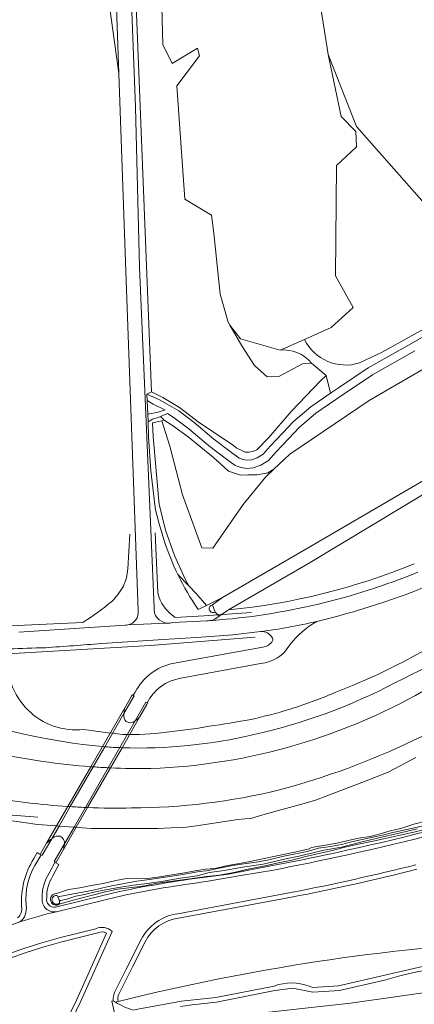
# Model space of a CAD drawing. Header units: metres. Extents: x 197700 to 204338, y 317132 to 325229.
# Tile 430 of 656: x 201391 to 201477, y 318493 to 318709. Entities that reach past the tile are written whole.
import ezdxf

# ---------------------------------------------------------------- set-up
doc = ezdxf.new("R2010")
doc.units = ezdxf.units.M
for name, color, linetype, lineweight in [('B-WE-FV-GELEIDING_WILDRASTER-G', 80, 'Continuous', 18), ('B-WE-GR-BEPLANTING_CULTUUR_BOSPLANTSOEN-GV', 90, 'Continuous', 18), ('B-WE-GR-BOS_LOOF-GV', 40, 'Continuous', 13), ('B-WE-GR-GRAS-GV', 60, 'Continuous', 13), ('B-WE-IE-TERREINAFSCHEIDING_KUNSTMATIG_HEKWERK-G', 20, 'IE-TERREINAFSCHEIDING-KUNSTMATIG', 18), ('B-WE-IE-TERREINAFSCHEIDING_KUNSTMATIG_MUUR-GV', 90, 'Continuous', 18), ('B-WE-KW-KUNSTWERK-GV', 170, 'Continuous', 18), ('B-WE-OG-TERREIN_CULTUURSCHEIDING-GV', 7, 'Continuous', 18), ('B-WE-OG-TERREIN_ERF-GV', 7, 'Continuous', 18), ('B-WE-OG-WATER_GREPPEL-GV', 160, 'Continuous', 18), ('B-WE-OG-WATER_SLOOT-GV', 120, 'Continuous', 18), ('B-WE-VH-ONVERHARD-GV', 252, 'Continuous', 18), ('B-WE-VH-VERHARDING_ASFALT-GV', 252, 'Continuous', 18), ('B-WE-VH-VERHARDING_BETON-GV', 252, 'Continuous', 18), ('B-WE-VH-VERHARDING_GRASBETONSTEEN-GV', 70, 'Continuous', 18)]:
    doc.layers.add(name, color=color, linetype=linetype, lineweight=lineweight)
doc.linetypes.add('IE-TERREINAFSCHEIDING-KUNSTMATIG', pattern='A,4,[82,NLCS.SHX,S=0.75,R=90,X=0,Y=0],4,-2', length=10)

msp = doc.modelspace()

# ---------------------------------------------------------------- linework, layer by layer
at = {"layer": 'B-WE-FV-GELEIDING_WILDRASTER-G'}
msp.add_lwpolyline([(201341.148, 318515.993), (201353.057, 318525.28), (201357.648, 318528.708), (201364.348, 318531.516), (201373.361, 318533.575), (201385.121, 318534.867), (201394.585, 318534.108)], dxfattribs=at)
at = {"layer": 'B-WE-GR-BEPLANTING_CULTUUR_BOSPLANTSOEN-GV'}
for points in [[(201419.979, 318617.74), (201421.209, 318603.547), (201421.294, 318602.918), (201422.717, 318597.209), (201424.649, 318591.64), (201427.069, 318586.266), (201427.813, 318584.945), (201429.431, 318583.287), (201431.685, 318580.628), (201435.213, 318582.407), (201453.549, 318592.983), (201489.139, 318613.742), (201492.321, 318615.575), (201519.303, 318631.122), (201555.359, 318651.697), (201587.583, 318670.508), (201637.798, 318700.056), (201659.613, 318713.564), (201679.704, 318726.463)], [(201606.036, 318711.367), (201601.781, 318706.455), (201585.398, 318699.095), (201569.609, 318689.325), (201553.268, 318677.396), (201545.727, 318672.228), (201539.101, 318667.686), (201512.719, 318652.074), (201488.988, 318638.112), (201467.495, 318625.702), (201450.055, 318613.89), (201446.552, 318610.608), (201444.673, 318608.848), (201439.762, 318602.789), (201433.129, 318593.259), (201430.688, 318593.293), (201426.404, 318604.979), (201423.605, 318615.634), (201421.847, 318621.226), (201419.861, 318620.73), (201419.979, 318617.74)], [(201450.44, 318516.539), (201425.553, 318511.899)], [(201418.216, 318506.736), (201415.452, 318501.246), (201412.401, 318495.19)], [(201482.762, 318502.129), (201470.91, 318499.351), (201460.77, 318497.004), (201455.075, 318496.662), (201454.313, 318496.981), (201453.375, 318497.287), (201452.413, 318497.508), (201451.435, 318497.641), (201450.449, 318497.687), (201449.463, 318497.645), (201448.485, 318497.514), (201447.522, 318497.297), (201446.583, 318496.995), (201433.746, 318494.447), (201426.172, 318493.679), (201416.623, 318491.932)], [(201433.941, 318493.466), (201446.778, 318496.014), (201450.677, 318496.496), (201455.137, 318495.664), (201460.995, 318496.03), (201471.135, 318498.377), (201474.222, 318499.244), (201477.339, 318500), (201481.353, 318500.802), (201485.4, 318501.419), (201493.737, 318502.77)]]:
    msp.add_lwpolyline(points, dxfattribs=at)
for points in [[(201477.983, 318522.644, -0.0144601), (201450.44, 318516.539)], [(201425.553, 318511.899, 0.2479844), (201418.216, 318506.736)], [(201412.241, 318493.606, -0.0466573), (201500.496, 318506.983)], [(201412.401, 318495.19, 0.1564994), (201412.241, 318493.606)], [(201426.008, 318492.494, -0.0144469), (201433.941, 318493.466)]]:
    msp.add_lwpolyline(points, format="xyb", dxfattribs=at)
at = {"layer": 'B-WE-GR-BOS_LOOF-GV'}
for points in [[(201414.629, 318753.221), (201419.592, 318627.545), (201422.121, 318626.323), (201425.763, 318624.12), (201430.162, 318620.781), (201437.554, 318615.824), (201438.254, 318615.28), (201439.654, 318614.579), (201440.198, 318614.346), (201441.054, 318614.346), (201441.909, 318614.502), (201442.765, 318614.813), (201445.409, 318617.535), (201450.309, 318623.292), (201456.764, 318629.982), (201458.045, 318631.149), (201454.809, 318633.876), (201452.851, 318633.744), (201447.63, 318630.945), (201445.021, 318630.885), (201442.245, 318633.348), (201439.487, 318637.681), (201436.838, 318642.248), (201436.454, 318642.911), (201434.702, 318649.066), (201433.329, 318662.446), (201432.815, 318666.374), (201426.952, 318669.913), (201425.166, 318694.817), (201430.168, 318701.429), (201429.709, 318703.083), (201424.159, 318699.757), (201422.082, 318703.91), (201421.899, 318712.18)], [(201455.419, 318721.286), (201458.453, 318701.749), (201461.318, 318688.106), (201464.534, 318684.798), (201464.718, 318681.398), (201460.307, 318677.355), (201460.123, 318653.097), (201463.983, 318646.114), (201459.113, 318641.703), (201453.259, 318639.112)], [(201465.396, 318633.949), (201470.374, 318636.283), (201482.74, 318643.206), (201491.683, 318648.496), (201494.203, 318650.03), (201531.634, 318672.82), (201533.734, 318674.298), (201535.523, 318675.465), (201536.067, 318676.477), (201536.032, 318677.405), (201535.617, 318677.61), (201531.196, 318680.466), (201528.749, 318682.219), (201511.549, 318699.995), (201503.931, 318706.951), (201497.108, 318713.776)], [(201447.902, 318636.742), (201439.173, 318639.222), (201436.838, 318642.248), (201439.487, 318637.681), (201442.245, 318633.348), (201445.021, 318630.885), (201447.63, 318630.945), (201452.851, 318633.744), (201454.809, 318633.876)]]:
    msp.add_lwpolyline(points, dxfattribs=at)
for points in [[(201453.259, 318639.112, 0.3717343), (201465.396, 318633.949)], [(201454.809, 318633.876, 0.2512706), (201447.902, 318636.742)]]:
    msp.add_lwpolyline(points, format="xyb", dxfattribs=at)
for points in [[(201418.665, 318625.667), (201418.785, 318622.639), (201421.07, 318623.14), (201422.646, 318623.594), (201422.527, 318623.643), (201419.968, 318624.858)], [(201433.253, 318613.153), (201427.647, 318617.67), (201424.207, 318620.204), (201422.397, 318621.363), (201421.847, 318621.226), (201423.605, 318615.634), (201426.404, 318604.979), (201430.688, 318593.293), (201433.129, 318593.259), (201439.762, 318602.789), (201444.673, 318608.848), (201446.552, 318610.608), (201445.23, 318609.808), (201442.819, 318609.341), (201440.797, 318609.341), (201439.164, 318609.264), (201436.52, 318610.119)]]:
    msp.add_lwpolyline(points, close=True, dxfattribs=at)
at = {"layer": 'B-WE-GR-GRAS-GV'}
for points in [[(201421.899, 318712.18), (201422.082, 318703.91), (201424.159, 318699.757), (201429.709, 318703.083), (201430.168, 318701.429), (201425.166, 318694.817), (201426.952, 318669.913), (201432.815, 318666.374), (201433.329, 318662.446), (201434.702, 318649.066), (201436.454, 318642.911), (201436.838, 318642.248), (201439.173, 318639.222), (201447.902, 318636.742), (201453.259, 318639.112), (201459.113, 318641.703), (201463.983, 318646.114), (201460.123, 318653.097), (201460.307, 318677.355), (201464.718, 318681.398), (201464.534, 318684.798), (201461.318, 318688.106), (201458.453, 318701.749), (201455.419, 318721.286)], [(201474.099, 318582.514), (201472.658, 318582.014), (201470.73, 318581.353)], [(201443.573, 318574.878), (201437.534, 318574.172), (201430.592, 318573.668), (201421.076, 318573.107), (201410.979, 318572.427), (201408.594, 318572.254)], [(201424.256, 318567.877), (201444.102, 318571.485)], [(201443.623, 318567.841), (201426.032, 318564.645)], [(201413.757, 318558.16), (201415.241, 318560.727), (201415.365, 318560.942), (201415.394, 318560.992), (201415.565, 318560.893), (201416.047, 318561.609)], [(201418.636, 318559.24), (201418.762, 318559.168), (201418.58, 318558.852), (201417.002, 318556.111)], [(201413.52, 318556.776), (201413.526, 318556.858)], [(201416.04, 318555.276), (201416.029, 318555.268)], [(201408.828, 318549.631), (201409.326, 318549.586)], [(201412.64, 318549.38), (201413.116, 318549.364)], [(201477.771, 318547.182), (201471.684, 318543.967), (201466.476, 318541.975), (201458.148, 318538.791), (201455.942, 318537.894), (201453.175, 318537.123), (201447.565, 318535.561), (201444.605, 318534.737), (201441.646, 318533.913), (201438.592, 318533.575), (201432.399, 318532.618), (201429.527, 318532.174), (201426.737, 318531.827), (201423.926, 318531.73), (201420.937, 318531.627), (201417.841, 318531.63), (201409.446, 318531.639), (201406.359, 318531.642), (201403.467, 318531.851), (201403.117, 318531.876), (201403.048, 318531.881), (201402.6, 318531.913), (201402.568, 318531.915), (201400.403, 318532.072), (201399.257, 318532.154), (201399.23, 318532.156), (201398.751, 318532.191), (201397.739, 318532.264), (201394.532, 318532.495), (201391.492, 318532.94), (201387.935, 318533.46)], [(201398.685, 318517.294), (201401.368, 318518.195), (201403.837, 318518.594), (201406.333, 318519.09), (201408.959, 318519.527), (201411.734, 318520.179), (201414.091, 318520.66), (201416.401, 318520.674), (201418.786, 318520.65), (201421.416, 318521.005), (201424.111, 318521.406), (201426.894, 318521.863), (201429.218, 318522.277), (201431.381, 318522.648), (201433.584, 318522.796), (201436.008, 318523.378), (201438.535, 318523.832), (201440.917, 318524.312), (201443.392, 318524.787), (201446.153, 318525.41), (201449.326, 318526.027), (201452.086, 318526.603), (201454.275, 318527.183), (201454.821, 318527.413), (201457.458, 318527.884), (201460.463, 318528.411), (201463.188, 318529.087), (201465.59, 318529.571), (201467.698, 318529.834), (201469.936, 318530.437), (201472.093, 318531.07), (201474.439, 318531.62), (201477.341, 318532.571), (201480.154, 318533.329)], [(201397.655, 318529.38), (201397.759, 318529.455), (201397.865, 318529.528)], [(201480.047, 318531.489), (201477.302, 318530.828), (201474.323, 318530.148), (201471.026, 318529.417), (201467.978, 318528.73), (201465.139, 318528.139), (201462.16, 318527.482), (201459.466, 318526.804), (201456.407, 318526.143), (201453.547, 318525.428), (201450.517, 318524.653), (201447.811, 318524.14), (201444.61, 318523.444), (201441.193, 318522.732), (201437.753, 318521.941), (201434.499, 318521.387), (201431.7, 318521.083), (201429.174, 318520.725), (201426.418, 318520.366), (201423.53, 318519.992), (201421.03, 318519.609), (201420.19, 318519.433), (201418.103, 318518.979), (201415.306, 318518.674), (201412.11, 318518.252), (201409.222, 318517.644), (201406.029, 318516.812), (201402.651, 318515.939), (201400.051, 318515.18), (201399.449, 318515.059)], [(201393.711, 318525.004), (201394.471, 318526.308), (201395.125, 318525.924), (201395.217, 318526.083), (201396.539, 318528.37)], [(201400.222, 318526.973), (201398.536, 318524.046), (201399.215, 318523.696), (201397.921, 318521.214)], [(201431.496, 318520.935), (201436.557, 318521.568), (201446.243, 318523.465)], [(201398.458, 318514.307), (201409.175, 318516.933), (201412.582, 318517.758)], [(201347.421, 318467.588), (201355.677, 318471.933), (201364.288, 318475.524), (201373.185, 318478.331), (201399.71, 318487.004), (201403.153, 318494.067), (201409.687, 318508.644)], [(201407.769, 318508.674), (201399.887, 318506.716)]]:
    msp.add_lwpolyline(points, dxfattribs=at)
for points in [[(201494.724, 318591.854, -0.0387722), (201474.099, 318582.514)], [(201465.176, 318579.609, -0.016233), (201455.983, 318577.136)], [(201470.73, 318581.353, -0.0071732), (201465.176, 318579.609)], [(201473.151, 318563.618, 0.046224), (201501.407, 318580.402)], [(201455.983, 318577.136, 0.0951487), (201450.043, 318571.994)], [(201446.217, 318573.477, 0.3163653), (201443.573, 318574.878)], [(201444.102, 318571.485, 0.236243), (201446.233, 318572.836)], [(201446.233, 318572.836, 0.2713276), (201446.217, 318573.477)], [(201396.261, 318571.35, 0.0012421), (201388.302, 318571.078)], [(201408.594, 318572.254, -0.001434), (201396.261, 318571.35)], [(201450.043, 318571.994, -0.239312), (201443.623, 318567.841)], [(201416.047, 318561.609, -0.2275953), (201424.256, 318567.877)], [(201426.032, 318564.645, 0.2463872), (201418.636, 318559.24)], [(201442.103, 318552.262, 0.0671762), (201473.151, 318563.618)], [(201413.526, 318556.858, -0.0509462), (201413.757, 318558.16)], [(201374.722, 318557.222, 0.0635353), (201408.828, 318549.631)], [(201414.049, 318555.115, -0.2536218), (201413.52, 318556.776)], [(201417.002, 318556.111, -0.036344), (201416.04, 318555.276)], [(201416.029, 318555.268, -0.3336434), (201414.049, 318555.115)], [(201413.116, 318549.364, 0.0664451), (201442.103, 318552.262)], [(201409.326, 318549.586, 0.0023443), (201410.703, 318549.471)], [(201410.703, 318549.471, 0.0045635), (201412.64, 318549.38)], [(201455.522, 318525.309, 0.0178157), (201494.597, 318534.878)], [(201397.865, 318529.528, -0.2509492), (201399.539, 318529.899)], [(201399.539, 318529.899, -0.3166345), (201400.464, 318528.266)], [(201396.539, 318528.37, -0.0518462), (201397.655, 318529.38)], [(201400.428, 318528.049, -0.0368902), (201400.222, 318526.973)], [(201400.464, 318528.266, -0.036623), (201400.428, 318528.049)], [(201446.243, 318523.465, 0.0041251), (201455.522, 318525.309)], [(201391.032, 318514.486, -0.1561099), (201393.711, 318525.004)], [(201397.921, 318521.214, 0.157767), (201396.566, 318516.352)], [(201412.582, 318517.758, -0.019818), (201431.496, 318520.935)], [(201397.401, 318516.223, -0.379202), (201398.685, 318517.294)], [(201390.143, 318511.954, 0.2707214), (201391.032, 318514.486)], [(201396.566, 318516.352, 0.5132622), (201398.458, 318514.307)], [(201397.444, 318515.657, -0.1147161), (201397.401, 318516.223)], [(201399.449, 318515.059, -0.5327318), (201397.444, 318515.657)], [(201409.687, 318508.644, 0.2346441), (201407.769, 318508.674)], [(201399.887, 318506.716, 0.0428409), (201367.514, 318494.579)]]:
    msp.add_lwpolyline(points, format="xyb", dxfattribs=at)
at = {"layer": 'B-WE-IE-TERREINAFSCHEIDING_KUNSTMATIG_HEKWERK-G'}
for points in [[(201458.453, 318701.749), (201455.419, 318721.286)], [(201494.203, 318650.03), (201490.097, 318657.203), (201464.726, 318685.918), (201458.453, 318701.749)], [(201420.406, 318596.59), (201420.973, 318583.434)], [(201414.834, 318596.314), (201414.395, 318588.65)], [(201424.824, 318578.005), (201431.085, 318578.353), (201441.626, 318579.115)], [(201404.53, 318576.911), (201386.796, 318576.053)], [(201388.022, 318569.98), (201419.302, 318571.813), (201442.398, 318573.695)], [(201471.684, 318543.967), (201477.771, 318547.182)], [(201466.476, 318541.975), (201471.684, 318543.967)], [(201458.148, 318538.791), (201466.476, 318541.975)], [(201455.942, 318537.894), (201458.148, 318538.791)], [(201447.565, 318535.561), (201453.175, 318537.123)], [(201453.175, 318537.123), (201455.942, 318537.894)], [(201438.592, 318533.575), (201441.646, 318533.913)], [(201441.646, 318533.913), (201444.605, 318534.737)], [(201444.605, 318534.737), (201447.565, 318535.561)], [(201387.935, 318533.46), (201391.492, 318532.94)], [(201391.492, 318532.94), (201394.532, 318532.495)], [(201394.532, 318532.495), (201397.739, 318532.264)], [(201397.739, 318532.264), (201398.751, 318532.191)], [(201398.751, 318532.191), (201399.23, 318532.156)], [(201399.23, 318532.156), (201399.257, 318532.154)], [(201399.257, 318532.154), (201400.403, 318532.072)], [(201400.403, 318532.072), (201402.568, 318531.915)], [(201402.568, 318531.915), (201402.6, 318531.913)], [(201402.6, 318531.913), (201403.048, 318531.881)], [(201403.048, 318531.881), (201403.117, 318531.876)], [(201403.117, 318531.876), (201403.467, 318531.851)], [(201403.467, 318531.851), (201406.359, 318531.642)], [(201420.937, 318531.627), (201423.926, 318531.73)], [(201423.926, 318531.73), (201426.737, 318531.827)], [(201426.737, 318531.827), (201429.527, 318532.174)], [(201429.527, 318532.174), (201432.399, 318532.618)], [(201432.399, 318532.618), (201438.592, 318533.575)], [(201406.359, 318531.642), (201409.446, 318531.639)], [(201409.446, 318531.639), (201417.841, 318531.63)], [(201417.841, 318531.63), (201420.937, 318531.627)]]:
    msp.add_lwpolyline(points, dxfattribs=at)
for points in [[(201414.395, 318588.65, -0.093463), (201413.423, 318584.902)], [(201413.423, 318584.902, -0.0697685), (201410.857, 318581.491)], [(201410.857, 318581.491, -0.0257345), (201404.53, 318576.911)], [(201420.973, 318583.434, 0.1982246), (201424.824, 318578.005)], [(201484.496, 318573.519, -0.0114268), (201476.914, 318569.262)], [(201404.726, 318553.371, -0.478161), (201388.022, 318569.98)], [(201476.914, 318569.262, -0.0164671), (201468.633, 318565.116)], [(201468.633, 318565.116, -0.010956), (201459.768, 318561.401)], [(201459.768, 318561.401, -0.0255273), (201450.087, 318557.85)], [(201450.087, 318557.85, -0.0228815), (201441.444, 318555.582)], [(201441.444, 318555.582, -0.0067923), (201432.297, 318554.078)], [(201413.225, 318552.304, -0.0085869), (201404.726, 318553.371)], [(201432.297, 318554.078, -0.020477), (201422.976, 318552.809)], [(201422.976, 318552.809, -0.047068), (201413.225, 318552.304)]]:
    msp.add_lwpolyline(points, format="xyb", dxfattribs=at)
at = {"layer": 'B-WE-IE-TERREINAFSCHEIDING_KUNSTMATIG_MUUR-GV'}
for points in [[(201433.037, 318580.753, 0.4722014), (201432.358, 318579.628)], [(201432.358, 318579.628, 0.0898213), (201432.507, 318579.368)], [(201432.507, 318579.368, 0.3657635), (201433.587, 318579.177)]]:
    msp.add_lwpolyline(points, format="xyb", dxfattribs=at)
msp.add_lwpolyline([(201433.587, 318579.177), (201433.037, 318580.753)], dxfattribs=at)
at = {"layer": 'B-WE-KW-KUNSTWERK-GV'}
for points in [[(201413.757, 318558.16), (201406.267, 318545.201), (201396.539, 318528.37)], [(201413.116, 318549.364), (201417.002, 318556.111)], [(201413.52, 318556.776), (201413.526, 318556.858)], [(201416.04, 318555.276), (201416.029, 318555.268)], [(201400.222, 318526.973), (201403.048, 318531.881), (201405.546, 318536.218), (201410.569, 318544.941), (201413.116, 318549.364)], [(201397.655, 318529.38), (201397.759, 318529.455), (201397.865, 318529.528)]]:
    msp.add_lwpolyline(points, dxfattribs=at)
for points in [[(201413.526, 318556.858, -0.0509462), (201413.757, 318558.16)], [(201414.049, 318555.115, -0.2536218), (201413.52, 318556.776)], [(201417.002, 318556.111, -0.036344), (201416.04, 318555.276)], [(201416.029, 318555.268, -0.3336434), (201414.049, 318555.115)], [(201397.865, 318529.528, -0.2509492), (201399.539, 318529.899)], [(201399.539, 318529.899, -0.3166345), (201400.464, 318528.266)], [(201396.539, 318528.37, -0.0518462), (201397.655, 318529.38)], [(201400.428, 318528.049, -0.0368902), (201400.222, 318526.973)], [(201400.464, 318528.266, -0.036623), (201400.428, 318528.049)]]:
    msp.add_lwpolyline(points, format="xyb", dxfattribs=at)
at = {"layer": 'B-WE-OG-TERREIN_CULTUURSCHEIDING-GV'}
for points in [[(201418.665, 318625.667), (201418.61, 318627.063), (201419.592, 318627.545), (201414.629, 318753.221), (201413.551, 318787.385), (201412.797, 318813.389), (201412.29, 318817.445), (201412.114, 318818.853), (201411.033, 318819.8), (201411.799, 318813.316), (201412.551, 318787.355), (201413.63, 318753.185), (201416.12, 318690.124), (201416.986, 318654.91), (201420.18, 318580.28)], [(201454.809, 318633.876), (201458.045, 318631.149), (201459.023, 318627.299), (201460.742, 318628.484), (201467.3, 318632.862), (201476.64, 318638.125), (201488.16, 318644.702)], [(201482.74, 318643.206), (201470.374, 318636.283), (201465.396, 318633.949)], [(201477.528, 318636.559), (201468.243, 318631.327), (201461.752, 318626.995), (201455.786, 318622.88), (201452.101, 318619.755), (201449.786, 318617.357), (201447.038, 318614.391), (201445.312, 318612.485), (201443.672, 318611.438), (201441.954, 318610.867), (201440.52, 318610.765), (201439.37, 318610.93), (201438.038, 318611.391), (201436.114, 318612.793), (201432.18, 318615.781), (201427.846, 318619.422), (201424.572, 318621.89), (201423.153, 318622.786), (201421.556, 318622.15), (201422.397, 318621.363), (201424.207, 318620.204), (201427.647, 318617.67), (201433.253, 318613.153), (201436.52, 318610.119), (201439.164, 318609.264), (201440.797, 318609.341), (201442.819, 318609.341), (201445.23, 318609.808), (201446.552, 318610.608), (201450.055, 318613.89), (201467.495, 318625.702), (201488.988, 318638.112)], [(201453.259, 318639.112), (201447.902, 318636.742)], [(201420.31, 318602.73), (201419.47, 318610.187), (201418.981, 318617.677), (201418.851, 318620.968), (201418.785, 318622.639), (201418.665, 318625.667)], [(201421.209, 318603.547), (201419.979, 318617.74), (201419.861, 318620.73), (201421.847, 318621.226), (201422.397, 318621.363), (201421.556, 318622.15), (201421.104, 318621.97), (201419.829, 318621.594), (201418.851, 318620.968), (201418.981, 318617.677), (201419.47, 318610.187), (201420.31, 318602.73)], [(201425.386, 318587.431), (201427.813, 318584.945), (201427.069, 318586.266), (201424.649, 318591.64), (201422.717, 318597.209), (201421.294, 318602.918), (201421.209, 318603.547)], [(201429.909, 318579.733), (201431.685, 318580.628), (201429.431, 318583.287), (201427.813, 318584.945), (201425.386, 318587.431)], [(201433.037, 318580.753), (201435.213, 318582.407), (201431.685, 318580.628), (201429.909, 318579.733)], [(201436.548, 318579.644), (201436.35, 318579.53), (201434.494, 318578.304), (201433.111, 318577.34)], [(201424.305, 318576.872), (201431.749, 318577.245)], [(201433.111, 318577.34), (201434.494, 318578.304), (201433.587, 318579.177)], [(201394.533, 318524.434), (201395.334, 318525.803), (201395.125, 318525.924), (201394.471, 318526.308), (201393.711, 318525.004)], [(201397.921, 318521.214), (201399.215, 318523.696), (201398.536, 318524.046), (201398.326, 318524.155), (201397.085, 318521.765)], [(201446.243, 318523.465), (201436.557, 318521.568), (201431.496, 318520.935)], [(201431.668, 318519.95), (201439.263, 318521.277), (201446.43, 318522.483)], [(201412.582, 318517.758), (201409.175, 318516.933), (201398.458, 318514.307)], [(201398.696, 318513.336), (201409.413, 318515.962), (201412.787, 318516.779)], [(201450.609, 318517.588), (201450.257, 318517.522), (201425.426, 318512.891)], [(201425.553, 318511.899), (201450.44, 318516.539)], [(201392.014, 318514.676), (201391.972, 318516.05)], [(201381.243, 318507.723), (201385.316, 318509.146), (201390.639, 318511.07)], [(201426.172, 318493.679), (201433.746, 318494.447), (201446.583, 318496.995), (201447.522, 318497.297), (201448.485, 318497.514), (201449.463, 318497.645), (201450.449, 318497.687), (201451.435, 318497.641), (201452.413, 318497.508), (201453.375, 318497.287), (201454.313, 318496.981), (201455.075, 318496.662), (201460.77, 318497.004), (201470.91, 318499.351), (201482.762, 318502.129), (201494.814, 318503.837), (201506.971, 318504.462), (201508.368, 318504.464), (201527.287, 318506.96), (201540.922, 318509.344), (201540.958, 318509.4), (201541.64, 318510.814), (201541.807, 318511.58)], [(201407.338, 318509.577), (201399.617, 318507.679)], [(201409.687, 318508.644), (201403.153, 318494.067), (201399.71, 318487.004), (201400.274, 318487.188)], [(201399.887, 318506.716), (201407.769, 318508.674)], [(201400.274, 318487.188), (201401.025, 318487.419), (201404.066, 318493.658), (201410.926, 318508.964)], [(201570.383, 318509.537), (201549.724, 318505.885), (201529.009, 318502.569), (201463.42, 318493.257), (201428.174, 318489.329)], [(201417.323, 318507.186), (201413.969, 318500.525), (201411.484, 318495.589)], [(201412.401, 318495.19), (201415.452, 318501.246), (201418.216, 318506.736)], [(201412.241, 318493.606), (201411.671, 318493.464)], [(201411.671, 318493.464), (201412.241, 318493.606)], [(201415.635, 318491.658), (201416.623, 318491.932), (201426.172, 318493.679)]]:
    msp.add_lwpolyline(points, dxfattribs=at)
for points in [[(201412.401, 318697.515), (201410.435, 318753.674), (201409.25, 318786.716), (201408.912, 318798.027), (201408.281, 318809.859), (201406.834, 318809.438), (201406.839, 318809.366), (201408.356, 318778.371), (201409.203, 318750.773), (201410.639, 318719.647), (201408.424, 318735.076), (201405.538, 318749.163), (201404.841, 318752.128)], [(201458.045, 318631.149), (201456.764, 318629.982), (201450.309, 318623.292), (201445.409, 318617.535), (201442.765, 318614.813), (201441.909, 318614.502), (201441.054, 318614.346), (201440.198, 318614.346), (201439.654, 318614.579), (201438.254, 318615.28), (201437.554, 318615.824), (201430.162, 318620.781), (201425.763, 318624.12), (201422.121, 318626.323), (201419.592, 318627.545), (201418.61, 318627.063), (201421.385, 318625.857), (201424.113, 318624.308), (201425.596, 318623.373), (201428.967, 318620.831), (201433.304, 318617.187), (201437.188, 318614.238), (201438.881, 318613.004), (201439.796, 318612.687), (201440.585, 318612.574), (201441.601, 318612.646), (201442.891, 318613.076), (201444.14, 318613.872), (201445.711, 318615.607), (201448.478, 318618.594), (201450.868, 318621.07), (201454.69, 318624.311), (201459.023, 318627.299)]]:
    msp.add_lwpolyline(points, close=True, dxfattribs=at)
for points in [[(201465.396, 318633.949, -0.3717343), (201453.259, 318639.112)], [(201447.902, 318636.742, -0.2512706), (201454.809, 318633.876)], [(201420.31, 318602.73, 0.0605613), (201425.386, 318587.431)], [(201425.386, 318587.431, -0.0605613), (201420.31, 318602.73)], [(201433.111, 318577.34, 0.0787139), (201478.191, 318587.941)], [(201477.434, 318589.792, -0.0725076), (201436.548, 318579.644)], [(201429.909, 318579.733, -0.0399386), (201425.386, 318587.431)], [(201425.386, 318587.431, 0.0399386), (201429.909, 318579.733)], [(201420.18, 318580.28, 0.4103042), (201422.969, 318576.754)], [(201432.358, 318579.628, -0.4722014), (201433.037, 318580.753)], [(201432.507, 318579.368, -0.0898213), (201432.358, 318579.628)], [(201433.587, 318579.177, -0.3657635), (201432.507, 318579.368)], [(201431.749, 318577.245, 0.0023959), (201433.111, 318577.34)], [(201422.969, 318576.754, 0.1059907), (201424.305, 318576.872)], [(201494.597, 318534.878, -0.0178157), (201455.522, 318525.309)], [(201455.725, 318524.33, 0.0178261), (201494.869, 318533.916)], [(201455.522, 318525.309, -0.0041251), (201446.243, 318523.465)], [(201393.711, 318525.004, 0.1561099), (201391.032, 318514.486)], [(201391.972, 318516.05, -0.156154), (201394.533, 318524.434)], [(201446.43, 318522.483, 0.0041804), (201455.725, 318524.33)], [(201477.743, 318523.615, -0.0116795), (201450.609, 318517.588)], [(201397.085, 318521.765, 0.1578279), (201395.567, 318516.31)], [(201396.566, 318516.352, -0.157767), (201397.921, 318521.214)], [(201431.496, 318520.935, 0.019818), (201412.582, 318517.758)], [(201450.44, 318516.539, 0.0144601), (201477.983, 318522.644)], [(201412.787, 318516.779, -0.0198268), (201431.668, 318519.95)], [(201391.032, 318514.486, -0.2707214), (201390.143, 318511.954)], [(201390.639, 318511.07, 0.2849549), (201392.014, 318514.676)], [(201395.567, 318516.31, 0.5133685), (201398.696, 318513.336)], [(201398.458, 318514.307, -0.5132622), (201396.566, 318516.352)], [(201425.426, 318512.891, 0.2479644), (201417.323, 318507.186)], [(201418.216, 318506.736, -0.2479844), (201425.553, 318511.899)], [(201410.926, 318508.964, 0.3172349), (201407.338, 318509.577)], [(201407.769, 318508.674, -0.2346441), (201409.687, 318508.644)], [(201399.617, 318507.679, 0.0428391), (201367.084, 318495.482)], [(201367.514, 318494.579, -0.0428409), (201399.887, 318506.716)], [(201500.496, 318506.983, 0.0466573), (201412.241, 318493.606)], [(201411.484, 318495.589, 0.1311562), (201411.206, 318493.749)], [(201412.241, 318493.606, -0.1564994), (201412.401, 318495.19)], [(201411.206, 318493.749, 0.0068586), (201411.671, 318493.464)], [(201411.671, 318493.464, 0.0546418), (201415.635, 318491.658)]]:
    msp.add_lwpolyline(points, format="xyb", dxfattribs=at)
at = {"layer": 'B-WE-OG-TERREIN_ERF-GV'}
for points in [[(201416.638, 318579.522), (201413.853, 318656.093), (201413.849, 318656.177), (201412.401, 318697.515), (201404.841, 318752.128), (201402.491, 318762.13), (201401.439, 318771.436), (201400.843, 318776.706), (201400.193, 318792.864), (201399.414, 318806.359), (201399.15, 318811.722), (201398.3, 318814.252), (201396.9, 318815.642), (201393.916, 318815.888), (201387.837, 318816.178), (201387.837, 318820.968), (201387.837, 318822.139), (201387.837, 318825.654), (201402.013, 318825.354)], [(201390.453, 318574.793), (201413.83, 318576.289)]]:
    msp.add_lwpolyline(points, dxfattribs=at)
for points in [[(201414.412, 318576.34, 0.4042023), (201416.638, 318579.522)], [(201413.83, 318576.289, 0.0525633), (201414.412, 318576.34)]]:
    msp.add_lwpolyline(points, format="xyb", dxfattribs=at)
at = {"layer": 'B-WE-OG-WATER_GREPPEL-GV'}
for points in [[(201659.613, 318713.564), (201637.798, 318700.056), (201587.583, 318670.508), (201555.359, 318651.697), (201519.303, 318631.122), (201492.321, 318615.575), (201489.139, 318613.742), (201453.549, 318592.983), (201435.213, 318582.407), (201433.037, 318580.753), (201433.587, 318579.177), (201434.494, 318578.304), (201436.35, 318579.53), (201436.548, 318579.644), (201454.543, 318590.037), (201488.256, 318610.362), (201493.554, 318613.334), (201521.377, 318628.945), (201557.263, 318649.544), (201589.252, 318668.083), (201640.197, 318698.188), (201660.73, 318711.125)], [(201479.273, 318532.219), (201476.481, 318531.569), (201472.716, 318530.707), (201470.456, 318530.138), (201468.287, 318529.688), (201465.993, 318529.203), (201463.58, 318528.703), (201461.41, 318528.129), (201458.961, 318527.691), (201456.369, 318527.32), (201453.821, 318526.575), (201451.287, 318526.029), (201448.717, 318525.52), (201445.388, 318524.765), (201442.703, 318524.234), (201439.889, 318523.822), (201437.456, 318523.45), (201434.897, 318522.953), (201432.157, 318522.352), (201429.74, 318522.065), (201427.293, 318521.654), (201424.57, 318521.22), (201421.671, 318520.754), (201419.168, 318520.38), (201416.383, 318520.019), (201413.621, 318519.544), (201410.15, 318518.875), (201406.511, 318517.957), (201404.016, 318517.533), (201398.995, 318516.627), (201399.182, 318516.096)], [(201399.182, 318516.096), (201399.337, 318515.653), (201399.338, 318515.64), (201399.583, 318515.784), (201400.955, 318516.119), (201402.946, 318516.726), (201404.887, 318517.141), (201407.314, 318517.719), (201409.91, 318518.189), (201412.768, 318518.716), (201415.631, 318519.128), (201418.081, 318519.429), (201421.808, 318519.955), (201425.901, 318520.719), (201429.673, 318521.179), (201432.309, 318521.95), (201435.64, 318522.383), (201439.648, 318523.101), (201444.191, 318523.809), (201448.211, 318524.734), (201452.666, 318525.662), (201457.491, 318526.86), (201461.386, 318527.495), (201465.65, 318528.632), (201469.622, 318529.554), (201474.133, 318530.62), (201478.087, 318531.552)]]:
    msp.add_lwpolyline(points, dxfattribs=at)
at = {"layer": 'B-WE-OG-WATER_SLOOT-GV'}
for points in [[(201480.154, 318533.329), (201477.341, 318532.571), (201474.439, 318531.62), (201472.093, 318531.07), (201469.936, 318530.437), (201467.698, 318529.834), (201465.59, 318529.571), (201463.188, 318529.087), (201460.463, 318528.411), (201457.458, 318527.884), (201454.821, 318527.413), (201454.275, 318527.183), (201452.086, 318526.603), (201449.326, 318526.027), (201446.153, 318525.41), (201443.392, 318524.787), (201440.917, 318524.312), (201438.535, 318523.832), (201436.008, 318523.378), (201433.584, 318522.796), (201431.381, 318522.648), (201429.218, 318522.277), (201426.894, 318521.863), (201424.111, 318521.406), (201421.416, 318521.005), (201418.786, 318520.65), (201416.401, 318520.674), (201414.091, 318520.66), (201411.734, 318520.179), (201408.959, 318519.527), (201406.333, 318519.09), (201403.837, 318518.594), (201401.368, 318518.195), (201398.685, 318517.294)], [(201398.854, 318516.901), (201398.995, 318516.627), (201404.016, 318517.533), (201406.511, 318517.957), (201410.15, 318518.875), (201413.621, 318519.544), (201416.383, 318520.019), (201419.168, 318520.38), (201421.671, 318520.754), (201424.57, 318521.22), (201427.293, 318521.654), (201429.74, 318522.065), (201432.157, 318522.352), (201434.897, 318522.953), (201437.456, 318523.45), (201439.889, 318523.822), (201442.703, 318524.234), (201445.388, 318524.765), (201448.717, 318525.52), (201451.287, 318526.029), (201453.821, 318526.575), (201456.369, 318527.32), (201458.961, 318527.691), (201461.41, 318528.129), (201463.58, 318528.703), (201465.993, 318529.203), (201468.287, 318529.688), (201470.456, 318530.138), (201472.716, 318530.707), (201476.481, 318531.569), (201479.273, 318532.219)], [(201478.087, 318531.552), (201474.133, 318530.62), (201469.622, 318529.554), (201465.65, 318528.632), (201461.386, 318527.495), (201457.491, 318526.86), (201452.666, 318525.662), (201448.211, 318524.734), (201444.191, 318523.809), (201439.648, 318523.101), (201435.64, 318522.383), (201432.309, 318521.95), (201429.673, 318521.179), (201425.901, 318520.719), (201421.808, 318519.955), (201418.081, 318519.429), (201415.631, 318519.128), (201412.768, 318518.716), (201409.91, 318518.189), (201407.314, 318517.719), (201404.887, 318517.141), (201402.946, 318516.726), (201400.955, 318516.119), (201399.583, 318515.784), (201399.338, 318515.64), (201399.366, 318515.24)], [(201399.449, 318515.059), (201400.051, 318515.18), (201402.651, 318515.939), (201406.029, 318516.812), (201409.222, 318517.644), (201412.11, 318518.252), (201415.306, 318518.674), (201418.103, 318518.979), (201420.19, 318519.433), (201421.03, 318519.609), (201423.53, 318519.992), (201426.418, 318520.366), (201429.174, 318520.725), (201431.7, 318521.083), (201434.499, 318521.387), (201437.753, 318521.941), (201441.193, 318522.732), (201444.61, 318523.444), (201447.811, 318524.14), (201450.517, 318524.653), (201453.547, 318525.428), (201456.407, 318526.143), (201459.466, 318526.804), (201462.16, 318527.482), (201465.139, 318528.139), (201467.978, 318528.73), (201471.026, 318529.417), (201474.323, 318530.148), (201477.302, 318530.828), (201480.047, 318531.489)], [(201399.338, 318515.64), (201399.337, 318515.653), (201399.182, 318516.096), (201398.995, 318516.627), (201398.854, 318516.901)], [(201399.366, 318515.24), (201399.338, 318515.64)]]:
    msp.add_lwpolyline(points, dxfattribs=at)
for points in [[(201398.685, 318517.294, 0.379202), (201397.401, 318516.223)], [(201398.854, 318516.901, 0.4252903), (201397.722, 318516.07)], [(201397.722, 318516.07, -0.4252903), (201398.854, 318516.901)], [(201397.401, 318516.223, 0.1147161), (201397.444, 318515.657)], [(201397.444, 318515.657, 0.5327318), (201399.449, 318515.059)], [(201397.722, 318516.07, 0.0825782), (201397.733, 318515.743)], [(201397.733, 318515.743, -0.0825782), (201397.722, 318516.07)], [(201397.733, 318515.743, 0.5908954), (201399.366, 318515.24)], [(201399.366, 318515.24, -0.5908954), (201397.733, 318515.743)]]:
    msp.add_lwpolyline(points, format="xyb", dxfattribs=at)
at = {"layer": 'B-WE-VH-ONVERHARD-GV'}
for points in [[(201680.815, 318724.82), (201681.063, 318724.519), (201660.73, 318711.125), (201640.197, 318698.188), (201589.252, 318668.083), (201557.263, 318649.544), (201521.377, 318628.945), (201493.554, 318613.334), (201488.256, 318610.362), (201454.543, 318590.037), (201436.548, 318579.644)], [(201488.16, 318644.702), (201476.64, 318638.125), (201467.3, 318632.862), (201460.742, 318628.484), (201459.023, 318627.299), (201454.69, 318624.311), (201450.868, 318621.07), (201448.478, 318618.594), (201445.711, 318615.607), (201444.14, 318613.872), (201442.891, 318613.076), (201441.601, 318612.646), (201440.585, 318612.574), (201439.796, 318612.687), (201438.881, 318613.004), (201437.188, 318614.238), (201433.304, 318617.187), (201428.967, 318620.831), (201425.596, 318623.373), (201424.113, 318624.308), (201421.385, 318625.857), (201418.61, 318627.063), (201418.665, 318625.667), (201419.968, 318624.858), (201422.527, 318623.643), (201422.646, 318623.594), (201421.07, 318623.14), (201418.785, 318622.639), (201418.851, 318620.968), (201419.829, 318621.594), (201421.104, 318621.97), (201421.556, 318622.15), (201423.153, 318622.786), (201424.572, 318621.89), (201427.846, 318619.422), (201432.18, 318615.781), (201436.114, 318612.793), (201438.038, 318611.391), (201439.37, 318610.93), (201440.52, 318610.765), (201441.954, 318610.867), (201443.672, 318611.438), (201445.312, 318612.485), (201447.038, 318614.391), (201449.786, 318617.357), (201452.101, 318619.755), (201455.786, 318622.88), (201461.752, 318626.995), (201468.243, 318631.327), (201477.528, 318636.559)], [(201387.935, 318533.46), (201391.492, 318532.94), (201394.532, 318532.495), (201397.739, 318532.264), (201398.751, 318532.191), (201399.23, 318532.156), (201399.257, 318532.154), (201400.403, 318532.072), (201402.568, 318531.915), (201402.6, 318531.913), (201403.048, 318531.881), (201403.117, 318531.876), (201403.467, 318531.851), (201406.359, 318531.642), (201409.446, 318531.639), (201417.841, 318531.63), (201420.937, 318531.627), (201423.926, 318531.73), (201426.737, 318531.827), (201429.527, 318532.174), (201432.399, 318532.618), (201438.592, 318533.575), (201441.646, 318533.913), (201444.605, 318534.737), (201447.565, 318535.561), (201453.175, 318537.123), (201455.942, 318537.894), (201458.148, 318538.791), (201466.476, 318541.975), (201471.684, 318543.967), (201477.771, 318547.182)], [(201401.718, 318536.414), (201401.21, 318536.447)], [(201405.546, 318536.218), (201405.061, 318536.238)]]:
    msp.add_lwpolyline(points, dxfattribs=at)
for points in [[(201436.548, 318579.644, 0.0725076), (201477.434, 318589.792)], [(201504.02, 318567.052, -0.0940398), (201447.746, 318540.104)], [(201401.21, 318536.447, -0.0274095), (201383.6, 318538.586)], [(201447.746, 318540.104, -0.0591252), (201415.22, 318536.127)], [(201405.061, 318536.238, -0.0048514), (201401.718, 318536.414)], [(201415.22, 318536.127, -0.0147786), (201405.546, 318536.218)]]:
    msp.add_lwpolyline(points, format="xyb", dxfattribs=at)
at = {"layer": 'B-WE-VH-VERHARDING_ASFALT-GV'}
for points in [[(201416.986, 318654.91), (201416.12, 318690.124), (201413.63, 318753.185), (201412.551, 318787.355), (201411.799, 318813.316), (201411.033, 318819.8), (201410.891, 318821.004), (201410.826, 318822.141), (201410.425, 318829.119), (201410.284, 318832.371), (201409.527, 318832.871), (201408.648, 318833.091), (201407.79, 318832.888), (201407.049, 318832.413), (201407.156, 318829.43), (201408.088, 318813.476), (201408.281, 318809.859), (201408.912, 318798.027), (201409.25, 318786.716), (201410.435, 318753.674), (201412.401, 318697.515), (201413.849, 318656.177), (201413.853, 318656.093), (201416.638, 318579.522)], [(201420.18, 318580.28), (201416.986, 318654.91)], [(201414.412, 318576.34), (201422.969, 318576.754)], [(201444.102, 318571.485), (201424.256, 318567.877)], [(201426.032, 318564.645), (201443.623, 318567.841)], [(201416.047, 318561.609), (201415.565, 318560.893), (201415.783, 318560.766), (201413.526, 318556.858), (201413.52, 318556.776)], [(201416.029, 318555.268), (201416.04, 318555.276), (201418.395, 318559.36), (201418.636, 318559.24)], [(201413.52, 318556.776), (201413.526, 318556.858), (201409.326, 318549.586), (201406.772, 318545.164), (201401.718, 318536.414), (201399.257, 318532.154), (201397.655, 318529.38), (201397.759, 318529.455), (201397.865, 318529.528)], [(201402.568, 318531.915), (201405.061, 318536.238), (201410.093, 318544.964), (201412.64, 318549.38), (201416.04, 318555.276), (201416.029, 318555.268)], [(201409.326, 318549.586), (201408.828, 318549.631)], [(201413.116, 318549.364), (201412.64, 318549.38)], [(201406.772, 318545.164), (201406.267, 318545.201)], [(201406.267, 318545.201), (201406.772, 318545.164)], [(201410.569, 318544.941), (201410.093, 318544.964)], [(201410.093, 318544.964), (201410.569, 318544.941)], [(201401.21, 318536.447), (201401.718, 318536.414)], [(201405.061, 318536.238), (201405.546, 318536.218)], [(201400.464, 318528.266), (201402.568, 318531.915)], [(201397.865, 318529.528), (201397.759, 318529.455), (201397.655, 318529.38), (201395.54, 318525.719), (201395.334, 318525.803), (201394.533, 318524.434)], [(201397.085, 318521.765), (201398.326, 318524.155), (201398.379, 318524.258), (201398.202, 318524.343), (201400.464, 318528.266)], [(201446.43, 318522.483), (201439.263, 318521.277), (201431.668, 318519.95)], [(201412.787, 318516.779), (201409.413, 318515.962), (201398.696, 318513.336)], [(201425.426, 318512.891), (201450.257, 318517.522), (201450.609, 318517.588)], [(201391.972, 318516.05), (201392.014, 318514.676)], [(201390.639, 318511.07), (201385.316, 318509.146), (201381.243, 318507.723)], [(201399.617, 318507.679), (201407.338, 318509.577)], [(201410.926, 318508.964), (201404.066, 318493.658), (201401.025, 318487.419)], [(201428.174, 318489.329), (201463.42, 318493.257), (201529.009, 318502.569), (201549.724, 318505.885), (201570.383, 318509.537)], [(201411.484, 318495.589), (201413.969, 318500.525), (201417.323, 318507.186)], [(201493.737, 318502.77), (201485.4, 318501.419), (201481.353, 318500.802), (201477.339, 318500), (201474.222, 318499.244), (201471.135, 318498.377), (201460.995, 318496.03), (201455.137, 318495.664), (201450.677, 318496.496), (201446.778, 318496.014), (201433.941, 318493.466)], [(201411.806, 318489.489), (201410.874, 318493.653), (201411.206, 318493.749)]]:
    msp.add_lwpolyline(points, dxfattribs=at)
for points in [[(201416.638, 318579.522, -0.4042023), (201414.412, 318576.34)], [(201422.969, 318576.754, -0.4103042), (201420.18, 318580.28)], [(201501.407, 318580.402, -0.046224), (201473.151, 318563.618)], [(201455.983, 318577.136, -0.0237261), (201443.573, 318574.878)], [(201450.043, 318571.994, -0.0951487), (201455.983, 318577.136)], [(201443.573, 318574.878, -0.3163653), (201446.217, 318573.477)], [(201446.233, 318572.836, -0.236243), (201444.102, 318571.485)], [(201446.217, 318573.477, -0.2713276), (201446.233, 318572.836)], [(201443.623, 318567.841, 0.239312), (201450.043, 318571.994)], [(201424.256, 318567.877, 0.2275953), (201416.047, 318561.609)], [(201447.746, 318540.104, 0.0940398), (201504.02, 318567.052)], [(201418.636, 318559.24, -0.2463872), (201426.032, 318564.645)], [(201481.216, 318562.856, -0.1244324), (201419.444, 318544.786)], [(201419.444, 318544.786, 0.1244324), (201481.216, 318562.856)], [(201473.151, 318563.618, -0.0671762), (201442.103, 318552.262)], [(201408.828, 318549.631, -0.0635353), (201374.722, 318557.222)], [(201413.52, 318556.776, 0.2536218), (201414.049, 318555.115)], [(201414.049, 318555.115, -0.2536218), (201413.52, 318556.776)], [(201414.049, 318555.115, 0.3336434), (201416.029, 318555.268)], [(201416.029, 318555.268, -0.3336434), (201414.049, 318555.115)], [(201442.103, 318552.262, -0.0664451), (201413.116, 318549.364)], [(201410.703, 318549.471, -0.0023443), (201409.326, 318549.586)], [(201412.64, 318549.38, -0.0045635), (201410.703, 318549.471)], [(201406.267, 318545.201, -0.0345425), (201385.175, 318548.24)], [(201385.175, 318548.24, 0.0345425), (201406.267, 318545.201)], [(201410.093, 318544.964, -0.0053463), (201406.772, 318545.164)], [(201406.772, 318545.164, 0.0053463), (201410.093, 318544.964)], [(201419.444, 318544.786, -0.0143193), (201410.569, 318544.941)], [(201410.569, 318544.941, 0.0143193), (201419.444, 318544.786)], [(201383.6, 318538.586, 0.0274095), (201401.21, 318536.447)], [(201415.22, 318536.127, 0.0591252), (201447.746, 318540.104)], [(201401.718, 318536.414, 0.0048514), (201405.061, 318536.238)], [(201405.546, 318536.218, 0.0147786), (201415.22, 318536.127)], [(201494.869, 318533.916, -0.0178261), (201455.725, 318524.33)], [(201399.539, 318529.899, 0.2509492), (201397.865, 318529.528)], [(201397.865, 318529.528, -0.2509492), (201399.539, 318529.899)], [(201400.464, 318528.266, 0.3166345), (201399.539, 318529.899)], [(201399.539, 318529.899, -0.3166345), (201400.464, 318528.266)], [(201394.533, 318524.434, 0.156154), (201391.972, 318516.05)], [(201455.725, 318524.33, -0.0041804), (201446.43, 318522.483)], [(201450.609, 318517.588, 0.0116795), (201477.743, 318523.615)], [(201395.567, 318516.31, -0.1578279), (201397.085, 318521.765)], [(201431.668, 318519.95, 0.0198268), (201412.787, 318516.779)], [(201392.014, 318514.676, -0.2849549), (201390.639, 318511.07)], [(201398.696, 318513.336, -0.5133685), (201395.567, 318516.31)], [(201398.696, 318513.336, 0.0198585), (201390.639, 318511.07)], [(201390.639, 318511.07, -0.0198585), (201398.696, 318513.336)], [(201417.323, 318507.186, -0.2479644), (201425.426, 318512.891)], [(201407.338, 318509.577, -0.3172349), (201410.926, 318508.964)], [(201367.084, 318495.482, -0.0428391), (201399.617, 318507.679)], [(201411.206, 318493.749, -0.1311562), (201411.484, 318495.589)], [(201433.941, 318493.466, 0.0144469), (201426.008, 318492.494)]]:
    msp.add_lwpolyline(points, format="xyb", dxfattribs=at)
at = {"layer": 'B-WE-VH-VERHARDING_BETON-GV'}
for points in [[(201474.099, 318582.514, 0.0387722), (201494.724, 318591.854)], [(201478.191, 318587.941, -0.0787139), (201433.111, 318577.34)], [(201455.983, 318577.136, 0.016233), (201465.176, 318579.609)], [(201465.176, 318579.609, 0.0071732), (201470.73, 318581.353)], [(201433.111, 318577.34, -0.0023959), (201431.749, 318577.245)], [(201443.573, 318574.878, 0.0237261), (201455.983, 318577.136)], [(201414.412, 318576.34, -0.0525633), (201413.83, 318576.289)], [(201424.305, 318576.872, -0.1059907), (201422.969, 318576.754)], [(201388.302, 318571.078, -0.0012421), (201396.261, 318571.35)], [(201396.261, 318571.35, 0.001434), (201408.594, 318572.254)], [(201413.757, 318558.16, 0.0509462), (201413.526, 318556.858)], [(201413.526, 318556.858, -0.0509462), (201413.757, 318558.16)], [(201416.04, 318555.276, 0.036344), (201417.002, 318556.111)], [(201417.002, 318556.111, -0.036344), (201416.04, 318555.276)], [(201397.655, 318529.38, 0.0518462), (201396.539, 318528.37)], [(201396.539, 318528.37, -0.0518462), (201397.655, 318529.38)], [(201400.222, 318526.973, 0.0368902), (201400.428, 318528.049)], [(201400.428, 318528.049, -0.0368902), (201400.222, 318526.973)], [(201400.428, 318528.049, 0.036623), (201400.464, 318528.266)], [(201400.464, 318528.266, -0.036623), (201400.428, 318528.049)]]:
    msp.add_lwpolyline(points, format="xyb", dxfattribs=at)
for points in [[(201470.73, 318581.353), (201472.658, 318582.014), (201474.099, 318582.514)], [(201431.749, 318577.245), (201424.305, 318576.872)], [(201413.83, 318576.289), (201390.453, 318574.793)], [(201422.969, 318576.754), (201414.412, 318576.34)], [(201408.594, 318572.254), (201410.979, 318572.427), (201421.076, 318573.107), (201430.592, 318573.668), (201437.534, 318574.172), (201443.573, 318574.878)], [(201413.526, 318556.858), (201415.783, 318560.766), (201415.565, 318560.893), (201415.394, 318560.992), (201415.365, 318560.942), (201415.241, 318560.727), (201413.757, 318558.16)], [(201413.757, 318558.16), (201406.267, 318545.201), (201396.539, 318528.37)], [(201418.58, 318558.852), (201418.762, 318559.168), (201418.636, 318559.24), (201418.395, 318559.36), (201416.04, 318555.276)], [(201417.002, 318556.111), (201418.58, 318558.852)], [(201397.655, 318529.38), (201399.257, 318532.154), (201401.718, 318536.414), (201406.772, 318545.164), (201409.326, 318549.586), (201413.526, 318556.858)], [(201400.222, 318526.973), (201403.048, 318531.881), (201405.546, 318536.218), (201410.569, 318544.941), (201413.116, 318549.364), (201417.002, 318556.111)], [(201416.04, 318555.276), (201412.64, 318549.38), (201410.093, 318544.964), (201405.061, 318536.238)], [(201405.061, 318536.238), (201402.568, 318531.915), (201400.464, 318528.266)], [(201396.539, 318528.37), (201395.217, 318526.083), (201395.125, 318525.924), (201395.334, 318525.803), (201395.54, 318525.719), (201397.655, 318529.38)], [(201400.464, 318528.266), (201398.202, 318524.343), (201398.379, 318524.258)], [(201398.379, 318524.258), (201398.326, 318524.155), (201398.536, 318524.046), (201400.222, 318526.973)]]:
    msp.add_lwpolyline(points, dxfattribs=at)
at = {"layer": 'B-WE-VH-VERHARDING_GRASBETONSTEEN-GV'}
msp.add_lwpolyline([(201411.206, 318493.749), (201410.874, 318493.653), (201411.806, 318489.489), (201417.49, 318490.782), (201417.405, 318491.164)], dxfattribs=at)
for points in [[(201411.671, 318493.464, -0.0068586), (201411.206, 318493.749)], [(201415.635, 318491.658, -0.0546418), (201411.671, 318493.464)]]:
    msp.add_lwpolyline(points, format="xyb", dxfattribs=at)

doc.saveas('drawing.dxf')
